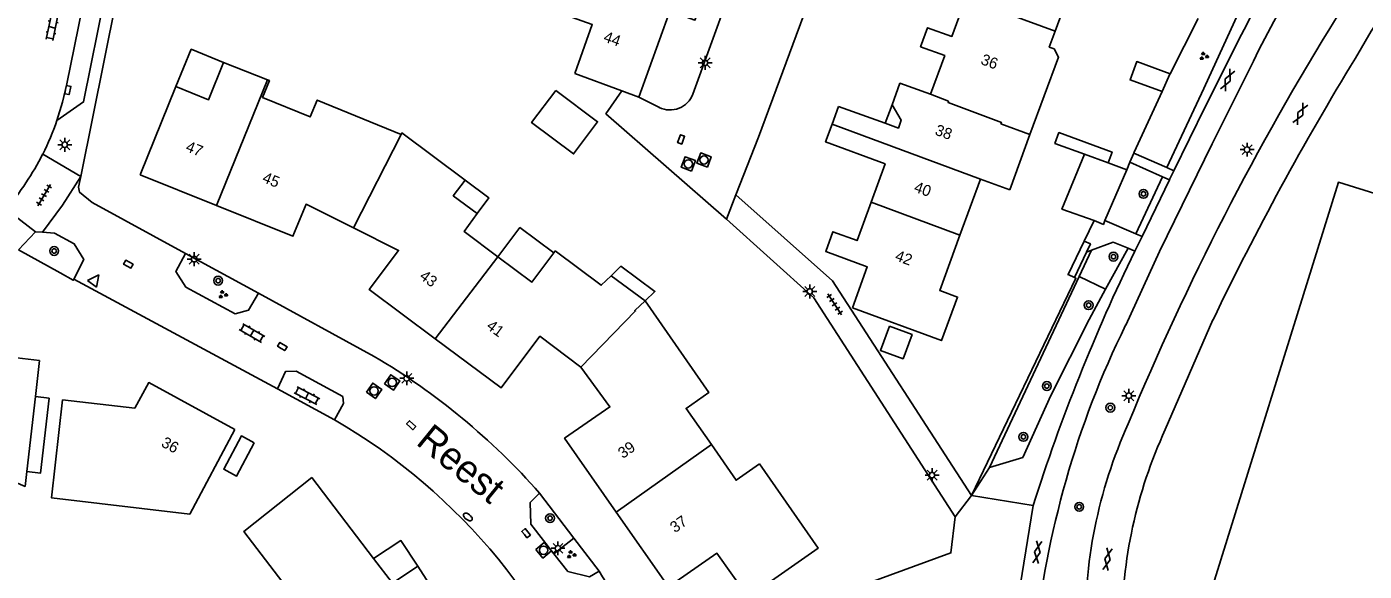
# Model space of a CAD drawing. Extents: x 131000 to 133013, y 393000 to 396501.
# Drawn here: x 131674.6 to 131794.9, y 395291.1 to 395340.1 of the extents above; entities that cross this region are included whole.
import ezdxf

# ---------------------------------------------------------------- set-up
doc = ezdxf.new("R2010")
doc.units = 0
for name, color, linetype in [('gg-afsc-erfafscheiding', 7, 'Continuous'), ('gg-afsc-muur', 7, 'Continuous'), ('gg-anno-huisnummerreeks BGT', 7, 'Continuous'), ('gg-anno-openbare ruimte label', 7, 'Continuous'), ('gg-bbg-bijgebouw', 7, 'Continuous'), ('gg-bbg-gedigitaliseerde bebouwing', 7, 'Continuous'), ('gg-bbg-gedigitaliseerde bijgebouw', 7, 'Continuous'), ('gg-bbg-hoofdgebouw', 7, 'Continuous'), ('gg-bbg-luifel en loopbrug', 7, 'Continuous'), ('gg-bbg-onder overbouw', 7, 'Continuous'), ('gg-bbg-pand overbouw', 7, 'Continuous'), ('gg-bbg-tussenscheiding', 7, 'Continuous'), ('gg-knt-verharding', 7, 'Continuous'), ('gg-knt-verharding nz', 7, 'Continuous'), ('gt-grn-groengrens', 7, 'Continuous'), ('gt-grn-vlakafsluiter', 7, 'Continuous'), ('gt-grn-weggrens', 7, 'Continuous'), ('gt-symb-boom', 7, 'Continuous'), ('gt-symb-brandkraan', 7, 'Continuous'), ('gt-symb-gesloten verharding', 7, 'Continuous'), ('gt-symb-groenvak', 7, 'Continuous'), ('gt-symb-klinker verharding', 7, 'Continuous'), ('gt-symb-kolk', 7, 'Continuous'), ('gt-symb-lichtmast', 7, 'Continuous'), ('gt-symb-rioolschacht', 7, 'Continuous'), ('gt-symb-tegel verharding', 7, 'Continuous'), ('gt-symb-waterafsluiter', 7, 'Continuous')]:
    doc.layers.add(name, color=color, linetype=linetype)

# ---------------------------------------------------------------- blocks, each defined once
blk = doc.blocks.new('gt0-GRVAK')
at = {"layer": 'gt-symb-groenvak'}
for p, q in [((-0.11, 0.19), (-0.23, 0.24)), ((-0.18, 0.15), (0.09, 0.15)), ((-0.09, 0.21), (-0.16, 0.32)), ((-0.05, 0.21), (-0.05, 0.39)), ((0, 0.21), (0.06, 0.32)), ((0.02, 0.19), (0.13, 0.24)), ((0.26, -0.05), (0.2, 0.06)), ((0.31, -0.05), (0.31, 0.13)), ((0.35, -0.05), (0.41, 0.06)), ((-0.24, -0.23), (-0.36, -0.18)), ((-0.32, -0.26), (-0.05, -0.26)), ((-0.23, -0.21), (-0.29, -0.09)), ((-0.18, -0.2), (-0.18, -0.02)), ((-0.14, -0.21), (-0.07, -0.09)), ((-0.12, -0.23), (0, -0.18)), ((0.24, -0.07), (0.12, -0.02)), ((0.17, -0.11), (0.44, -0.11)), ((0.37, -0.07), (0.49, -0.02))]:
    blk.add_line(p, q, dxfattribs=at)
blk = doc.blocks.new('gt0-GESVH1')
at = {"layer": 'gt-symb-gesloten verharding'}
for p, q in [((-0.99, -0.26), (0.01, 0.24)), ((0.01, -0.26), (-0.99, 0.24)), ((0.01, 0.24), (1.01, -0.26)), ((1.01, 0.24), (0.01, -0.26))]:
    blk.add_line(p, q, dxfattribs=at)
blk = doc.blocks.new('gt0-LMAST')
at = {"layer": 'gt-symb-lichtmast'}
for p, q in [((-0.18, 0.17), (-0.45, 0.44)), ((-0.01, 0.25), (-0.01, 0.62)), ((0.17, 0.17), (0.44, 0.44)), ((-0.26, 0), (-0.63, 0)), ((-0.18, -0.18), (-0.45, -0.45)), ((-0.01, -0.25), (-0.01, -0.63)), ((0.44, -0.45), (0.17, -0.18)), ((0.24, 0), (0.62, 0))]:
    blk.add_line(p, q, dxfattribs=at)
blk.add_circle((-0.01, 0), 0.25, dxfattribs=at)
blk = doc.blocks.new('gt0-RS')
at = {"layer": 'gt-symb-rioolschacht'}
blk.add_lwpolyline([(-0.5, -0.5), (0.5, -0.5), (0.5, 0.5), (-0.5, 0.5)], close=True, dxfattribs=at)
blk.add_circle((0, 0), 0.375, dxfattribs=at)
blk = doc.blocks.new('gt0-KOLK')
at = {"layer": 'gt-symb-kolk'}
blk.add_lwpolyline([(0, 0), (0.37, 0), (0.37, 0.4), (-0.38, 0.4), (-0.38, 0), (0, 0)], dxfattribs=at)
blk = doc.blocks.new('gt0-BOOM')
at = {"layer": 'gt-symb-boom'}
for radius in [0.4, 0.2]:
    blk.add_circle((0, 0), radius, dxfattribs=at)
blk = doc.blocks.new('gt0-TEG1')
at = {"layer": 'gt-symb-tegel verharding'}
for p, q in [((-1.12, 0), (1.12, 0)), ((-0.9, -0.25), (-0.9, 0.25)), ((-0.45, -0.25), (-0.45, 0.25)), ((0, -0.25), (0, 0.25)), ((0.45, -0.25), (0.45, 0.25)), ((0.9, -0.25), (0.9, 0.25))]:
    blk.add_line(p, q, dxfattribs=at)
blk = doc.blocks.new('gt0-KL1')
at = {"layer": 'gt-symb-klinker verharding'}
for p, q in [((-1.15, 0.3), (1.15, 0.3)), ((-1, -0.3), (-1, 0.3)), ((-0.5, 0.3), (-0.5, 0.45)), ((0, -0.3), (0, 0.3)), ((0.5, 0.3), (0.5, 0.45)), ((1, -0.3), (1, 0.3)), ((-1.15, -0.3), (1.15, -0.3)), ((-0.5, -0.45), (-0.5, -0.3)), ((0.5, -0.45), (0.5, -0.3))]:
    blk.add_line(p, q, dxfattribs=at)
blk = doc.blocks.new('gt0-WAFSL')
at = {"layer": 'gt-symb-waterafsluiter'}
for p, q in [((-0.5, -0.33), (0, 0.67)), ((0, 0.67), (0.5, -0.33)), ((0.5, -0.33), (-0.5, -0.33))]:
    blk.add_line(p, q, dxfattribs=at)
blk = doc.blocks.new('gt0-BR')
at = {"layer": 'gt-symb-brandkraan'}
for centre, radius, start, end in [((-0.24, 0), 0.206, 107.5669, 252.4331), ((0.6, -2.66), 3, 106.892, 107.5669), ((0, -0.69), 0.938, 73.108, 106.892), ((-0.6, -2.66), 3, 72.4331, 73.108), ((0.24, 0), 0.206, 287.567, 72.4331), ((0.6, 2.66), 3, 252.4331, 253.108), ((0, 0.69), 0.938, 253.108, 286.8921), ((-0.6, 2.66), 3, 286.8921, 287.567)]:
    blk.add_arc(centre, radius, start, end, dxfattribs=at)

msp = doc.modelspace()

# ---------------------------------------------------------------- linework, layer by layer
at = {"layer": 'gg-afsc-erfafscheiding'}
for p, q in [((131777.41, 395335.85), (131779.92, 395340.82)), ((131773.5, 395327.21), (131773.79, 395327.89)), ((131773.79, 395327.89), (131774.15, 395328.72)), ((131768.8, 395317.52), (131768.25, 395317.78))]:
    msp.add_line(p, q, dxfattribs=at)
for points in [[(131774.15, 395328.72), (131774.18, 395328.79), (131776.68, 395334.25)], [(131759.53, 395297.89), (131768.93, 395317.46), (131768.8, 395317.52)]]:
    msp.add_lwpolyline(points, dxfattribs=at)
at = {"layer": 'gg-afsc-muur'}
for p, q in [((131769.69, 395320.79), (131770.58, 395322.66)), ((131768.25, 395317.78), (131769.69, 395320.79)), ((131768.23, 395317.72), (131768.25, 395317.78))]:
    msp.add_line(p, q, dxfattribs=at)
at = {"layer": 'gg-bbg-bijgebouw'}
msp.add_lwpolyline([(131675.7, 395310.05), (131671.6, 395310.53), (131669.06, 395308.65)], dxfattribs=at)
at = {"layer": 'gg-bbg-gedigitaliseerde bebouwing'}
for p, q in [((131767.06, 395339.68), (131768.93, 395344.75)), ((131692.25, 395336.88), (131696.22, 395335.3)), ((131723.85, 395335.89), (131728.1, 395334.31)), ((131762.98, 395325.42), (131764.8, 395330.4)), ((131721.96, 395319.74), (131722.1, 395319.92)), ((131727.12, 395317.68), (131730.17, 395315.41))]:
    msp.add_line(p, q, dxfattribs=at)
for points in [[(131725.12, 395346.63), (131723.15, 395341.11), (131725.42, 395340.3), (131723.85, 395335.89)], [(131766.98, 395338.1), (131766.54, 395338.26), (131767.06, 395339.68)], [(131764.8, 395330.4), (131767.37, 395337.34), (131766.98, 395338.1)], [(131696.22, 395335.3), (131696.38, 395335.24), (131695.76, 395333.72), (131700.06, 395331.97), (131700.68, 395333.49), (131708.23, 395330.4)], [(131708.23, 395330.4), (131708.3, 395330.54), (131713.98, 395326.29)], [(131713.98, 395326.29), (131712.92, 395324.88), (131715.08, 395323.27)], [(131715.08, 395323.27), (131713.89, 395321.67), (131716.94, 395319.39)], [(131716.94, 395319.39), (131719.99, 395317.11), (131721.96, 395319.74)], [(131722.1, 395319.92), (131726.23, 395316.82), (131727.12, 395317.68)], [(131730.17, 395315.41), (131735.92, 395307.18), (131733.87, 395305.74), (131736.14, 395302.48)], [(131693.26, 395303.85), (131689.22, 395296.21), (131676.78, 395297.68), (131677.76, 395306.52)], [(131736.14, 395302.48), (131738.37, 395299.28), (131740.46, 395300.74)], [(131698.35, 395283.35), (131696.46, 395286.28), (131699.15, 395288.02), (131694.07, 395294.65), (131700.21, 395299.51)]]:
    msp.add_lwpolyline(points, dxfattribs=at)
at = {"layer": 'gg-bbg-gedigitaliseerde bijgebouw'}
for p, q in [((131675.33, 395306.8), (131675.7, 395310.05)), ((131674.56, 395300.05), (131675.33, 395306.8))]:
    msp.add_line(p, q, dxfattribs=at)
for points in [[(131752.15, 395313.14), (131754.19, 395312.39), (131753.39, 395310.21), (131751.35, 395310.96), (131752.15, 395313.14)], [(131670.22, 395307.05), (131672.42, 395304.1), (131672.4, 395299.58), (131674.41, 395298.72), (131674.56, 395300.05)]]:
    msp.add_lwpolyline(points, dxfattribs=at)
at = {"layer": 'gg-bbg-hoofdgebouw'}
for p, q in [((131684.77, 395326.77), (131687.97, 395334.7)), ((131728.1, 395334.31), (131729.62, 395333.76)), ((131747.01, 395331.33), (131747.58, 395332.9)), ((131747.58, 395332.9), (131751.78, 395331.4)), ((131691.63, 395324), (131684.77, 395326.77)), ((131760.35, 395326.38), (131758.5, 395321.34)), ((131762.98, 395325.42), (131760.35, 395326.38)), ((131700.21, 395299.51), (131705.74, 395292.24)), ((131709.73, 395291.54), (131712.63, 395287.05))]:
    msp.add_line(p, q, dxfattribs=at)
for points in [[(131735.47, 395342.85), (131734.66, 395340.67), (131732.41, 395341.49), (131729.62, 395333.76)], [(131755.86, 395334.01), (131757.13, 395337.5), (131754.96, 395338.29), (131755.58, 395340), (131757.78, 395339.22), (131759.03, 395342.65)], [(131687.97, 395334.7), (131690.89, 395333.5), (131692.25, 395336.88)], [(131752.4, 395333.07), (131753.1, 395335), (131755.86, 395334.01)], [(131751.78, 395331.4), (131752.96, 395330.97), (131753.22, 395331.69), (131752.4, 395333.07)], [(131750.51, 395324.3), (131751.77, 395327.75), (131746.42, 395329.72), (131747.01, 395331.33)], [(131703.95, 395321.98), (131699.68, 395324.12), (131698.5, 395321.23), (131691.63, 395324)], [(131748.83, 395314.8), (131750.16, 395318.48), (131746.43, 395319.86), (131747.08, 395321.64), (131749.25, 395320.85), (131750.51, 395324.3)], [(131711.3, 395312), (131705.36, 395316.43), (131708, 395319.96), (131703.95, 395321.98)], [(131758.5, 395321.34), (131756.68, 395316.35), (131758.29, 395315.76), (131756.84, 395311.85), (131748.83, 395314.8)], [(131724.39, 395309.46), (131720.71, 395312.23), (131717.22, 395307.58), (131711.3, 395312)], [(131727.59, 395296.4), (131722.93, 395303.06), (131727.01, 395305.87), (131724.41, 395309.45), (131724.39, 395309.46)], [(131677.76, 395306.52), (131684.27, 395305.77), (131685.53, 395308.06), (131693.26, 395303.85)], [(131739.46, 395288.74), (131745.74, 395293.15), (131740.46, 395300.74)], [(131739.46, 395288.74), (131736.64, 395292.71), (131732.29, 395289.69), (131727.59, 395296.4)]]:
    msp.add_lwpolyline(points, dxfattribs=at)
at = {"layer": 'gg-bbg-luifel en loopbrug'}
for p, q in [((131752.4, 395333.07), (131751.78, 395331.4)), ((131769.7, 395328.61), (131771.82, 395327.83)), ((131771.82, 395327.83), (131773.5, 395327.21)), ((131771.55, 395322.64), (131773.5, 395327.21))]:
    msp.add_line(p, q, dxfattribs=at)
for points in [[(131687.97, 395334.7), (131689.35, 395338.07), (131692.25, 395336.88)], [(131777.41, 395335.85), (131774.41, 395336.96), (131773.8, 395335.31), (131776.68, 395334.25)], [(131776.68, 395334.25), (131777.39, 395335.81), (131777.41, 395335.85)], [(131722.14, 395334.36), (131719.97, 395331.46), (131723.74, 395328.64), (131725.91, 395331.54), (131722.14, 395334.36)], [(131771.82, 395327.83), (131772.18, 395328.81), (131767.4, 395330.57), (131767.04, 395329.59), (131769.7, 395328.61)], [(131770.58, 395322.66), (131767.67, 395323.68), (131769.7, 395328.61)], [(131713.98, 395326.29), (131716.13, 395324.68), (131715.08, 395323.27)], [(131716.94, 395319.39), (131718.91, 395322.02), (131721.96, 395319.74)], [(131770.58, 395322.66), (131771.41, 395322.3), (131771.55, 395322.64)], [(131727.12, 395317.68), (131728.01, 395318.54), (131731.06, 395316.27), (131730.17, 395315.41)], [(131675.33, 395306.8), (131676.56, 395306.65), (131675.78, 395299.91), (131674.56, 395300.05)], [(131695.02, 395302.65), (131693.43, 395299.65), (131692.28, 395300.26), (131693.87, 395303.26), (131695.02, 395302.65)]]:
    msp.add_lwpolyline(points, dxfattribs=at)
at = {"layer": 'gg-bbg-onder overbouw'}
msp.add_lwpolyline([(131705.74, 395292.24), (131707.45, 395290), (131709.73, 395291.54)], dxfattribs=at)
at = {"layer": 'gg-bbg-pand overbouw'}
msp.add_lwpolyline([(131709.73, 395291.54), (131708.22, 395293.85), (131705.74, 395292.24)], dxfattribs=at)
at = {"layer": 'gg-bbg-tussenscheiding'}
for p, q in [((131759.03, 395342.65), (131767.06, 395339.68)), ((131696.22, 395335.3), (131691.63, 395324)), ((131747.01, 395331.33), (131760.35, 395326.38)), ((131708.23, 395330.4), (131703.95, 395321.98)), ((131750.51, 395324.3), (131758.5, 395321.34)), ((131716.94, 395319.39), (131711.3, 395312)), ((131727.59, 395296.4), (131736.14, 395302.48))]:
    msp.add_line(p, q, dxfattribs=at)
for points in [[(131764.8, 395330.4), (131762.19, 395331.36), (131762.23, 395331.48), (131757.44, 395333.28), (131757.47, 395333.38), (131755.86, 395334.01)], [(131730.17, 395315.41), (131729.25, 395314.55), (131729.32, 395314.51), (131724.39, 395309.46)]]:
    msp.add_lwpolyline(points, dxfattribs=at)
at = {"layer": 'gg-knt-verharding'}
for p, q in [((131734.48, 395334.03), (131741.87, 395354.5)), ((131745.29, 395343.42), (131740.37, 395330.15)), ((131729.62, 395333.76), (131731.46, 395332.83)), ((131738.35, 395324.97), (131740.37, 395330.15)), ((131776.72, 395326.59), (131773.79, 395327.89)), ((131777.11, 395327.41), (131774.15, 395328.72)), ((131777.34, 395326.31), (131776.72, 395326.59)), ((131777.74, 395327.13), (131777.11, 395327.41)), ((131777.34, 395326.31), (131774.88, 395321.22)), ((131737.5, 395322.76), (131738.35, 395324.97)), ((131774.32, 395321.46), (131771.55, 395322.64)), ((131673.82, 395320.01), (131675.33, 395321.63)), ((131675.33, 395321.63), (131675.98, 395321.59)), ((131774.88, 395321.22), (131774.24, 395319.9)), ((131774.88, 395321.22), (131774.32, 395321.46)), ((131769.89, 395319.81), (131768.8, 395317.52)), ((131770.33, 395319.98), (131769.89, 395319.81)), ((131774.24, 395319.9), (131773.62, 395320.16)), ((131678.78, 395317.37), (131697.11, 395307.49)), ((131695.4, 395316.11), (131705.81, 395310.42)), ((131776.97, 395303.84), (131781.26, 395313.72)), ((131697.11, 395307.49), (131702.25, 395304.72)), ((131765.08, 395297), (131759.53, 395297.89)), ((131765.08, 395297), (131763.92, 395289.76))]:
    msp.add_line(p, q, dxfattribs=at)
for points in [[(131683.39, 395346.08), (131682.61, 395342.42), (131679.42, 395326.6)], [(131680.24, 395345.15), (131681.6, 395343.01), (131679.67, 395333.32), (131677.27, 395331.66)], [(131794.08, 395337.27), (131795.49, 395339.68), (131798.88, 395344.75)], [(131783.37, 395338.49), (131780.57, 395332.88), (131777.74, 395327.13)], [(131773.41, 395313.22), (131776.46, 395319.86), (131781.18, 395329.55), (131784.9, 395336.99)], [(131737.5, 395322.76), (131726.66, 395332.26), (131728.1, 395334.31)], [(131675.98, 395321.59), (131677.77, 395324.04), (131679.42, 395326.6)], [(131679.42, 395326.6), (131679.22, 395325.64), (131679.3, 395325.19), (131680.45, 395324.28), (131688.84, 395319.69)], [(131777.74, 395327.13), (131777.38, 395326.4), (131777.34, 395326.31)], [(131738.35, 395324.97), (131747.04, 395317.22), (131759.53, 395297.89)], [(131737.5, 395322.76), (131745.35, 395315.68), (131758.08, 395295.98)], [(131675.98, 395321.59), (131677.06, 395321.5), (131678.82, 395320.56), (131679.68, 395319.13), (131678.78, 395317.37)], [(131773.62, 395320.16), (131772.28, 395320.71), (131770.33, 395319.98)], [(131688.84, 395319.69), (131687.97, 395318.07), (131688.86, 395316.66), (131693.3, 395314.26), (131694.51, 395314.58), (131695.4, 395316.11)], [(131721.97, 395292.66), (131719.91, 395295.31), (131719.84, 395297.26), (131720.69, 395298.11)], [(131730.58, 395282.8), (131757.69, 395292.73), (131758.08, 395295.98)], [(131726.04, 395291.08), (131725.18, 395290.57), (131723.23, 395291.05), (131721.97, 395292.66)]]:
    msp.add_lwpolyline(points, dxfattribs=at)
for centre, radius, start, end in [((131859.62, 395300.75), 85.08, 142.7092, 153.6644), ((131856.45, 395302.59), 79.39, 141.1037, 154.3246), ((132005.7, 395208.5), 251.08, 148.1426, 157.5543), ((132021.75, 395198.17), 266.8, 148.5752, 154.3359), ((131732.43, 395334.77), 2.17, 243.2311, 340.1295), ((131653.59, 395339.89), 25.07, 333.3062, 340.8444), ((131653.53, 395339.9), 25.12, 319.7191, 333.3434), ((131926.37, 395245.8), 169.22, 154.0298, 162.3872), ((131848.9, 395276.24), 84.07, 153.9035, 174.2967), ((131674.33, 395257.23), 61.81, 41.4101, 59.3844), ((131675.01, 395257.82), 54.23, 18.7422, 59.851), ((131813.89, 395286.3), 44.12, 155.8282, 181.4462), ((131815.38, 395286.11), 42.3, 155.223, 180.3338), ((131674.65, 395257.55), 61.36, 24.2918, 33.1236)]:
    msp.add_arc(centre, radius, start, end, dxfattribs=at)
at = {"layer": 'gg-knt-verharding nz'}
for points in [[(131680.24, 395345.15), (131678.17, 395334.94), (131677.77, 395333.29), (131677.27, 395331.66)], [(131769.69, 395320.79), (131770.24, 395320.54), (131769.89, 395319.81)], [(131697.11, 395307.49), (131697.82, 395309.05), (131698.79, 395309.1), (131702.99, 395306.8), (131703.04, 395306.18), (131702.25, 395304.72)]]:
    msp.add_lwpolyline(points, dxfattribs=at)
at = {"layer": 'gt-grn-groengrens'}
for p, q in [((131776.72, 395326.59), (131774.32, 395321.46)), ((131769.24, 395317.62), (131770.33, 395319.98)), ((131773.62, 395320.16), (131771.61, 395316.47)), ((131769.24, 395317.62), (131761.17, 395300.41)), ((131769.24, 395317.62), (131771.61, 395316.47)), ((131761.17, 395300.41), (131759.53, 395297.89)), ((131723.77, 395294.06), (131721.97, 395292.66))]:
    msp.add_line(p, q, dxfattribs=at)
for points in [[(131791.41, 395355.12), (131786.01, 395346.76), (131780.44, 395334.52), (131777.11, 395327.41)], [(131807.21, 395277.69), (131819.66, 395317.64), (131792.55, 395326.1), (131780.1, 395286.15), (131807.21, 395277.69)], [(131761.17, 395300.41), (131764.15, 395301.32), (131766.67, 395306.9), (131770.13, 395313.74), (131771.61, 395316.47)]]:
    msp.add_lwpolyline(points, dxfattribs=at)
at = {"layer": 'gt-grn-vlakafsluiter'}
for p, q in [((131688.84, 395319.69), (131695.4, 395316.11)), ((131723.77, 395294.06), (131720.69, 395298.11)), ((131726.04, 395291.08), (131723.77, 395294.06))]:
    msp.add_line(p, q, dxfattribs=at)
msp.add_lwpolyline([(131673.82, 395320.01), (131677.57, 395317.95), (131678.73, 395317.27), (131678.78, 395317.37)], dxfattribs=at)
at = {"layer": 'gt-grn-weggrens'}
for p, q in [((131675.99, 395328.63), (131679.42, 395326.6)), ((131675.33, 395321.63), (131672.7, 395323.66)), ((131758.08, 395295.98), (131759.53, 395297.89))]:
    msp.add_line(p, q, dxfattribs=at)

# ---------------------------------------------------------------- block references
at = {"layer": 'gt-symb-boom'}
for p in [(131775.01, 395325.05), (131677.02, 395319.91), (131772.31, 395319.4), (131691.77, 395317.24), (131770.08, 395315.03), (131766.32, 395307.75), (131772.03, 395305.81), (131764.21, 395303.18), (131769.23, 395296.88), (131721.63, 395295.86)]:
    msp.add_blockref('gt0-BOOM', p, dxfattribs=at)
at = {"layer": 'gt-symb-brandkraan', "rotation": -38.17653759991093}
msp.add_blockref('gt0-BR', (131714.23, 395295.97), dxfattribs=at)
at = {"layer": 'gt-symb-gesloten verharding'}
for p, rotation in [((131782.57, 395335.3), 64.79277878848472), ((131789.1, 395332.25), 62.94831778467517), ((131765.48, 395292.81), -99.207969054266), ((131771.77, 395292.16), 79.74640197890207)]:
    msp.add_blockref('gt0-GESVH1', p, dxfattribs=dict(at, rotation=rotation))
at = {"layer": 'gt-symb-groenvak'}
for p in [(131780.43, 395337.43), (131692.18, 395315.98), (131723.53, 395292.58)]:
    msp.add_blockref('gt0-GRVAK', p, dxfattribs=at)
at = {"layer": 'gt-symb-klinker verharding'}
for p, rotation in [((131676.83, 395340.04), -101.71452521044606), ((131694.82, 395312.52), 149.74356283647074), ((131699.76, 395306.88), -27.718501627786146)]:
    msp.add_blockref('gt0-KL1', p, dxfattribs=dict(at, rotation=rotation))
at = {"layer": 'gt-symb-kolk'}
for p, rotation in [((131678.05, 395334.43), -102.41077471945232), ((131733.61, 395329.89), 69.87983420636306), ((131683.6, 395318.54), -28.4366286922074), ((131697.45, 395311.14), -30.71819065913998), ((131709, 395304.08), -43.175910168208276), ((131719.32, 395294.38), -50.88391083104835)]:
    msp.add_blockref('gt0-KOLK', p, dxfattribs=dict(at, rotation=rotation))
at = {"layer": 'gt-symb-lichtmast'}
for p in [(131735.58, 395336.84), (131677.98, 395329.47), (131784.34, 395329.03), (131689.62, 395319.17), (131745, 395316.26), (131708.74, 395308.45), (131773.7, 395306.88), (131756, 395299.73), (131722.35, 395293.15)]:
    msp.add_blockref('gt0-LMAST', p, dxfattribs=at)
at = {"layer": 'gt-symb-rioolschacht'}
for p, rotation in [((131734.07, 395327.75), 69.87983420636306), ((131735.48, 395328.1), 69.87983420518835), ((131707.43, 395308.08), -34.532124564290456), ((131705.8, 395307.32), -35.31121343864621), ((131721.04, 395292.98), -49.90831919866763)]:
    msp.add_blockref('gt0-RS', p, dxfattribs=dict(at, rotation=rotation))
at = {"layer": 'gt-symb-tegel verharding'}
for p, rotation in [((131676.11, 395324.94), 59.409564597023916), ((131747.23, 395315.11), 122.62503559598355)]:
    msp.add_blockref('gt0-TEG1', p, dxfattribs=dict(at, rotation=rotation))
at = {"layer": 'gt-symb-waterafsluiter', "rotation": -36.66359246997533}
msp.add_blockref('gt0-WAFSL', (131680.63, 395317.22), dxfattribs=at)

# ---------------------------------------------------------------- texts
at = {"layer": 'gg-anno-huisnummerreeks BGT'}
for s, rotation, p in [('44', 340.1, (131726.36, 395338.79)), ('36', 339.8, (131760.3, 395336.75)), ('38', 340.2, (131756.18, 395330.4)), ('47', 338, (131688.77, 395328.93)), ('45', 338, (131695.67, 395326.14)), ('40', 340.1, (131754.29, 395325.27)), ('42', 339.9, (131752.59, 395319.09)), ('43', 323.3, (131709.81, 395317.48)), ('41', 323.3, (131715.83, 395312.99)), ('36', 331.4, (131686.57, 395302.37)), ('39', 35, (131728.18, 395301.18)), ('37', 35, (131732.86, 395294.5))]:
    msp.add_text(s, height=1, rotation=rotation, dxfattribs=at).set_placement(p)
at = {"layer": 'gg-anno-openbare ruimte label'}
msp.add_text('Reest', height=2.5, rotation=320.9, dxfattribs=at).set_placement((131709.47, 395302.57))

doc.saveas('drawing.dxf')
